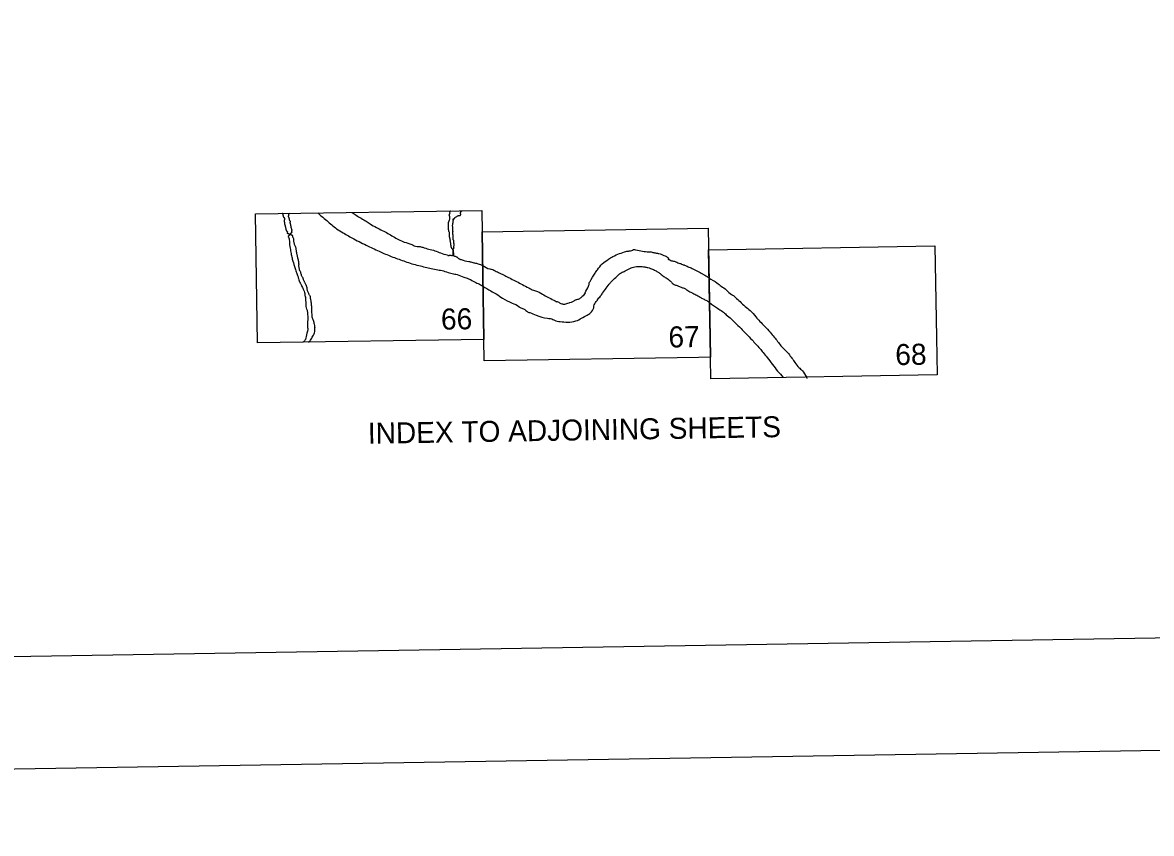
# Model space of a CAD drawing. Extents: x 3855477 to 3893699, y 299188 to 325115.
# Drawn here: x 3878586 to 3884863, y 299771 to 304282 of the extents above; entities that cross this region are included whole.
import ezdxf

# ---------------------------------------------------------------- set-up
doc = ezdxf.new("R2010")
doc.units = 0
for name, color, linetype in [('G-ANNO-NPLT', 7, 'Continuous'), ('V-ANNO-NPLT', 7, 'Continuous'), ('V-ANNO-SYMB', 7, 'Continuous')]:
    doc.layers.add(name, color=color, linetype=linetype)

msp = doc.modelspace()

# ---------------------------------------------------------------- linework, layer by layer
at = {"layer": 'G-ANNO-NPLT'}
msp.add_lwpolyline([(3856454, 299771.1), (3893115.8, 300368.3), (3892722.2, 324531.8), (3856060.4, 323934.5)], close=True, dxfattribs=at)
at = {"layer": 'V-ANNO-NPLT'}
msp.add_line((3883671.8, 302321.5), (3882413.3, 302299.9), dxfattribs=at)
for points in [[(3879892.4, 302499.3), (3879881.7, 303217.4), (3881139.5, 303236.8), (3881150.9, 302518.7)], [(3881152.8, 302399.1), (3881141.4, 303117.1), (3882399.2, 303137.6), (3882409.4, 302529.5)], [(3882409.4, 302529.5), (3882401.2, 303017.9), (3883659.2, 303039.5), (3883668.2, 302529.5)], [(3881150.9, 302518.7), (3879892.4, 302499.3)], [(3882409.4, 302529.5), (3882411.3, 302419.6)], [(3882413.3, 302299.9), (3882409.4, 302529.5)], [(3883668.2, 302529.5), (3883671.8, 302321.5)], [(3882345.4, 302418.5), (3881152.8, 302399.1)], [(3882411.3, 302419.6), (3882345.4, 302418.5)]]:
    msp.add_lwpolyline(points, dxfattribs=at)
for points in [[(3880042.3, 303175.4), (3880042.6, 303178.1), (3880042.3, 303179.5), (3880042.6, 303181.9), (3880043.3, 303184.6), (3880043.8, 303188.7), (3880042.6, 303194.7), (3880039.2, 303196.8), (3880038, 303199.2), (3880036.6, 303204.5), (3880035.6, 303208.1), (3880034.6, 303212.2), (3880035.6, 303213.9), (3880034.2, 303216.6), (3880033.2, 303218), (3880032.3, 303219.8)], [(3880073.3, 303177.8), (3880071.5, 303181.2), (3880071, 303183.8), (3880070.6, 303188.4), (3880069.8, 303190.6), (3880068.4, 303194.2), (3880067, 303196.8), (3880065.8, 303199.5), (3880065.5, 303204.3), (3880066, 303208.1), (3880066, 303211), (3880066.2, 303213.9), (3880066.2, 303214.2), (3880067.9, 303217.3), (3880070, 303220.5)], [(3880073.3, 303177.8), (3880071.5, 303181.2), (3880071, 303183.8), (3880070.6, 303188.4), (3880069.8, 303190.6), (3880068.4, 303194.2), (3880067, 303196.8), (3880065.8, 303199.5), (3880065.5, 303204.3), (3880066, 303208.1), (3880066, 303211), (3880066.2, 303213.9), (3880066.2, 303214.2), (3880067.9, 303217.3), (3880069.8, 303220.3)], [(3880228.2, 303222.8), (3880248.1, 303204.6), (3880277.4, 303180.2), (3880305.3, 303155.7), (3880332.5, 303134.8), (3880368.7, 303111.8), (3880427.3, 303078.3), (3880467, 303058), (3880507.5, 303038.5), (3880540.3, 303022.4), (3880579.3, 303005)], [(3880418.7, 303225.7), (3880441.3, 303209.5), (3880469.1, 303192.7), (3880497, 303176.7), (3880518.6, 303161.3), (3880553.5, 303142.5), (3880586.3, 303124.3), (3880617.6, 303109), (3880646.9, 303091.5)], [(3880954.3, 303167.4), (3880954.8, 303170.2), (3880956, 303173.4), (3880957.6, 303177.3), (3880959.3, 303182.6), (3880961.3, 303187.6), (3880961.3, 303190.8), (3880961.3, 303194.1), (3880962.4, 303196.1)], [(3880962.4, 303196.1), (3880962.5, 303199.9), (3880960.4, 303205.6), (3880959, 303210.1), (3880959.5, 303214.2), (3880961.4, 303218.5), (3880962.8, 303220.9), (3880962.8, 303224.6), (3880962.8, 303228.4), (3880964.4, 303233), (3880964.8, 303233.9)], [(3880986.6, 303190.3), (3880984.2, 303188.3), (3880980.9, 303188.1), (3880979.6, 303187.8), (3880979.2, 303187.3), (3880979.1, 303185.4), (3880979.4, 303184.2), (3880980.4, 303183.5), (3880979.9, 303181.4), (3880979.6, 303179.9), (3880978.7, 303177.5), (3880978.4, 303174.4), (3880978.7, 303171.7), (3880978.6, 303168.8), (3880978, 303166.6)], [(3880986.6, 303190.3), (3880988.3, 303192.9), (3880990.7, 303196.7), (3880994.2, 303198.6), (3881000.4, 303202.9), (3881004.9, 303206.4), (3881007.9, 303207.4), (3881010.8, 303208.8), (3881014.1, 303208.2), (3881017.8, 303208.2), (3881021.3, 303209.6), (3881022.1, 303212), (3881022.4, 303215.8), (3881021.6, 303219.5), (3881021.3, 303222.8), (3881022.7, 303227.1), (3881023.7, 303230.3), (3881026.1, 303232.4), (3881028.3, 303233.5), (3881031, 303235.1)], [(3880044.2, 303166.4), (3880043.3, 303171.6), (3880042.6, 303174), (3880042.3, 303175.4)], [(3880046.1, 303155.5), (3880045.2, 303159.1), (3880044.5, 303164.6), (3880044.2, 303166.4)], [(3880070.8, 303098.5), (3880070.7, 303101.6), (3880070, 303104.5), (3880068.8, 303106.1), (3880066.8, 303106.9), (3880064.7, 303106.6), (3880064, 303106.6), (3880063, 303106.6), (3880060.6, 303107.6), (3880059.9, 303108.3), (3880059.9, 303111), (3880060.1, 303114.3), (3880059.9, 303118.2), (3880057, 303119.9), (3880056.3, 303120.3), (3880054.8, 303121.8), (3880053.1, 303125.9), (3880051.9, 303130.2), (3880051.2, 303134.8), (3880050.3, 303140.8), (3880048.8, 303145.4), (3880047.9, 303149.9), (3880046.7, 303153.5), (3880046.1, 303155.5)], [(3880073.3, 303177.8), (3880074, 303175.7), (3880074, 303172.8), (3880072.6, 303170.4), (3880072.6, 303169.2), (3880074, 303165.1), (3880075.5, 303159.1), (3880076.1, 303155.5)], [(3880076.1, 303155.5), (3880076.7, 303152.3), (3880077.7, 303148), (3880078.4, 303142.5), (3880079.8, 303137.2), (3880082, 303131.2), (3880082.5, 303125.4), (3880082, 303121.5), (3880082.5, 303117.2), (3880082.2, 303113.4), (3880079.8, 303109.7), (3880076.2, 303108.5), (3880075.5, 303107.3), (3880075.2, 303106.6), (3880075.7, 303104.5), (3880076.9, 303102.3), (3880078.4, 303101.3), (3880078.5, 303101.3)], [(3880957.1, 303119), (3880956.7, 303124.6), (3880955, 303129), (3880954.8, 303133.8), (3880955, 303140.6), (3880954.8, 303145.9), (3880954.7, 303152.1), (3880955.2, 303156.7), (3880955.2, 303159.9), (3880955, 303162.3), (3880954.7, 303165.7), (3880954.3, 303167.4)], [(3880957.1, 303119), (3880957.9, 303111.6), (3880957.9, 303107.3), (3880958.9, 303089.8), (3880960.3, 303086.3), (3880961, 303083.1), (3880961.8, 303079.2), (3880962.7, 303075.6), (3880963.2, 303072.2), (3880963.7, 303069.4)], [(3880978, 303166.6), (3880976.5, 303160.1), (3880975.8, 303152.4), (3880976, 303147.6), (3880976.5, 303142.5), (3880977.2, 303137.2), (3880977.5, 303131.2), (3880977.5, 303126.1), (3880977.7, 303122.5), (3880978.6, 303119.1)], [(3880981.8, 303070.5), (3880981.1, 303074.4), (3880981.3, 303081), (3880981.3, 303087.7), (3880981.1, 303091.5), (3880980.4, 303098), (3880978.9, 303103.2), (3880978.4, 303107.2), (3880978.4, 303111.3), (3880978, 303115.7), (3880978.6, 303119.1)], [(3880092.9, 302947.5), (3880086.2, 302970.3), (3880080.7, 302996.5), (3880075.7, 303027.6), (3880072.9, 303045.4), (3880071.8, 303066), (3880069.6, 303078.2), (3880067.9, 303083.2), (3880065.7, 303087.1), (3880064.5, 303090.5), (3880064, 303092.2), (3880064, 303094.4), (3880065.1, 303096), (3880067.3, 303097.2), (3880070.1, 303098.3), (3880070.8, 303098.5)], [(3880078.5, 303101.3), (3880081.8, 303101.6), (3880085.1, 303099.4), (3880086.2, 303095.5), (3880087.9, 303090.5), (3880089.6, 303086.6), (3880091.8, 303079.9), (3880092.9, 303074.3), (3880092.9, 303067.7), (3880093.4, 303063.8), (3880094.6, 303056), (3880097.3, 303048.2), (3880100.1, 303042.1), (3880104.6, 303032.1), (3880106.2, 303023.2), (3880106.8, 303015.9), (3880107.9, 303007.6), (3880110.1, 302997.6), (3880111.8, 302990.3), (3880113.5, 302980.9), (3880115.7, 302972), (3880118.5, 302962.5), (3880119.6, 302953.1), (3880120.7, 302947), (3880121.2, 302941.9), (3880122.3, 302936.9)], [(3880646.9, 303091.5), (3880708.3, 303060.8), (3880750.1, 303047.6), (3880779.4, 303035.7), (3880791.2, 303035.7), (3880811.5, 303031.5), (3880844.9, 303021), (3880879.1, 303012.7), (3880909.8, 303000.1), (3880948.8, 302988.9)], [(3880975.2, 303022.2), (3880973.3, 303025.7), (3880971.9, 303028.8), (3880970, 303031.4), (3880969.5, 303037.5), (3880968.8, 303041.9), (3880967.8, 303046), (3880967.5, 303049.8), (3880966.1, 303057.8), (3880964.4, 303065.3), (3880963.7, 303069.4)], [(3880981.8, 303070.5), (3880982.3, 303060.7), (3880983.3, 303050.5), (3880984, 303047.2), (3880983.7, 303039.4), (3880982.7, 303031.4), (3880983, 303029.3), (3880983.5, 303027.4), (3880982.8, 303026.1), (3880982.1, 303025), (3880980.3, 303022.1), (3880979.3, 303020.3)], [(3880579.3, 303005), (3880644.8, 302977.1), (3880714.5, 302952.7), (3880750.1, 302940.1), (3880789.1, 302930.3), (3880824.7, 302921.2), (3880858.9, 302912.9), (3880895.1, 302906.6), (3880926.5, 302900.3)], [(3880975.3, 303022.1), (3880976.8, 303020.1), (3880978.3, 303015), (3880979.3, 303002.5), (3880979.3, 302994.7), (3880979.3, 302984.9)], [(3880979.3, 303020.3), (3880981.4, 303004.9), (3880982, 302984.3)], [(3881809, 302939.7), (3881843.6, 302964.6), (3881869.2, 302980.1), (3881905.7, 302996.4), (3881941.4, 303008.1), (3881960, 303011.2), (3881973.2, 303013.5), (3881983.3, 303019), (3881995, 303018.2), (3882069.5, 303006.5), (3882081.2, 303005.8), (3882091.3, 303003.4), (3882109.9, 302999.5), (3882116.9, 302998), (3882124.7, 302997.2), (3882137.1, 302993.3), (3882167.4, 302980.1)], [(3880092.9, 302947.5), (3880094, 302939.7), (3880095.7, 302930.8), (3880100.7, 302919.1), (3880104.6, 302907.5), (3880107.9, 302895.2), (3880111.2, 302886.3), (3880115.1, 302875.2), (3880117.9, 302866.8), (3880120.7, 302857.4), (3880125.1, 302844.6), (3880129, 302835.1), (3880132.3, 302829.6), (3880135.1, 302824), (3880139.6, 302812.9), (3880145.1, 302803.4), (3880148.5, 302794.5), (3880151.8, 302786.7), (3880155.7, 302773.9), (3880155.7, 302766.7), (3880156.2, 302763.9), (3880159.6, 302758.4)], [(3880122.3, 302936.9), (3880120.7, 302926.9), (3880122.9, 302918), (3880125.1, 302908.6), (3880129, 302898), (3880132.3, 302890.2), (3880135.1, 302879.6), (3880136.8, 302873), (3880140.1, 302868), (3880144.6, 302860.7), (3880146.2, 302855.2), (3880148.5, 302849), (3880151.2, 302842.9), (3880154.6, 302836.8), (3880157.9, 302830.1), (3880160.7, 302823.5), (3880162.4, 302820.7), (3880165.1, 302813.4), (3880166.8, 302802.9), (3880167.9, 302795.1), (3880170.7, 302787.8), (3880174.6, 302779.5), (3880176.8, 302772.8), (3880179.6, 302767.8), (3880183.5, 302762.3), (3880185.1, 302759.5)], [(3880948.8, 302988.9), (3880954, 302985.5), (3880957.5, 302986.2), (3880961, 302988.2), (3880967.3, 302987.5), (3880973.5, 302986.2), (3880979.3, 302984.9)], [(3880982, 302984.3), (3880983.3, 302984.1), (3880992.4, 302981.3), (3880997.9, 302979.2), (3881003.5, 302976.4), (3881006.3, 302973.6), (3881009.8, 302970.1), (3881014.7, 302967.3), (3881018.9, 302965.2), (3881025.1, 302963.1), (3881067, 302952.7), (3881071.8, 302952.7), (3881079.5, 302949.9), (3881099.7, 302944.3), (3881119.3, 302940.1), (3881144.3, 302930.7)], [(3881144.3, 302930.7), (3881184.6, 302910.9), (3881193.9, 302909.4), (3881220.3, 302897.7), (3881246.7, 302884.5), (3881273.9, 302871.3), (3881301.1, 302857.3), (3881332.9, 302840.9), (3881365.6, 302823.8), (3881400.5, 302805.2), (3881426.9, 302792.7), (3881449.4, 302785.8), (3881485.2, 302766.3), (3881514.7, 302750.8), (3881548.1, 302732.9), (3881557.4, 302729)], [(3881713.9, 302778), (3881733.7, 302816.1), (3881736.8, 302824.6), (3881737.5, 302832.4), (3881741.4, 302841.7), (3881769.4, 302886.8), (3881782.6, 302907), (3881809, 302939.7)], [(3882167.4, 302980.1), (3882174.4, 302974.7), (3882177.5, 302971.6), (3882176.7, 302968.4), (3882175.9, 302966.9), (3882175.9, 302965.3), (3882181.4, 302963), (3882185.3, 302961.4), (3882195.4, 302956.8), (3882205.5, 302955.2), (3882223.3, 302948.2), (3882235.7, 302942.8), (3882245.8, 302940.5), (3882255.9, 302935.8), (3882262.9, 302933.5), (3882266.8, 302932.7), (3882276.1, 302928.8), (3882282.3, 302925.7), (3882291.7, 302921), (3882303.3, 302916.4), (3882316.5, 302909.4), (3882331.3, 302902.4), (3882346.8, 302895.4), (3882354.6, 302890.7), (3882366.2, 302884.5), (3882379.4, 302875.9), (3882392.6, 302868.9), (3882402.7, 302861.2)], [(3880926.5, 302900.3), (3880960.3, 302889.8), (3880988.9, 302882.9), (3881002.1, 302879.4), (3881039.1, 302865.4), (3881065.6, 302857), (3881076.7, 302851.5), (3881106, 302836.1), (3881133.2, 302822.7), (3881146.2, 302815.2)], [(3881783.8, 302739.9), (3881798.9, 302759.3), (3881811.3, 302776.4), (3881853.3, 302832.4), (3881864.1, 302844.8), (3881892.1, 302870.5), (3881911.5, 302887.6), (3881930.9, 302896.1)], [(3881923.6, 302892.9), (3881940.6, 302902.4), (3881970.1, 302917.1), (3881983.3, 302921.8), (3881999.7, 302924.9), (3882017.5, 302924.9), (3882045.5, 302922.6), (3882063.3, 302918.7), (3882077.3, 302914), (3882100.6, 302904.7), (3882116.1, 302895.4), (3882131.7, 302885.3), (3882142.5, 302875.9), (3882151.1, 302869.7), (3882159.6, 302864.3), (3882169.7, 302857.3), (3882181.4, 302849.5)], [(3881146.2, 302815.2), (3881189.3, 302788.9), (3881219.6, 302771.8), (3881255.3, 302749.2), (3881308.1, 302721.2), (3881347.7, 302701), (3881352.4, 302697.1), (3881371, 302690.1), (3881379.5, 302684.7), (3881389.6, 302675.4), (3881406.7, 302668.4)], [(3882181.4, 302849.5), (3882191.5, 302841.7), (3882196.9, 302834.7), (3882203.9, 302827.7), (3882217.1, 302821.5), (3882234.2, 302815.3), (3882252, 302808.3), (3882268.4, 302802.1), (3882284.7, 302791.2), (3882308.7, 302778), (3882329.7, 302767.9), (3882353.8, 302754.7), (3882370.9, 302744.5), (3882390.3, 302735.2), (3882406.6, 302724.3)], [(3882402.7, 302861.2), (3882447.3, 302833.1), (3882471.4, 302815.2), (3882498.6, 302795), (3882528.1, 302768.6), (3882534.3, 302765.5), (3882549.9, 302752.2), (3882575.5, 302729.7), (3882604.2, 302702.5), (3882632.2, 302679.9), (3882664, 302644.2), (3882686.5, 302619.3)], [(3880172.4, 302582.6), (3880171.8, 302588.7), (3880171.8, 302598.7), (3880172.4, 302607), (3880172.9, 302617.1), (3880173.5, 302626), (3880173.5, 302635.4), (3880173.5, 302647.7), (3880172.9, 302662.7), (3880172.4, 302670.5), (3880169.6, 302679.9), (3880166.8, 302687.7), (3880163.5, 302701.6), (3880162.9, 302713.3), (3880163.5, 302717.8), (3880162.9, 302723.3), (3880162.4, 302728.9), (3880161.8, 302735.6), (3880161.2, 302742.2), (3880160.7, 302749.5), (3880160.1, 302753.9), (3880159.6, 302758.4)], [(3880185.1, 302759.5), (3880185.7, 302751.7), (3880186.8, 302743.9), (3880189, 302736.1), (3880189.6, 302727.8), (3880190.7, 302717.2), (3880192.4, 302703.8), (3880192.9, 302684.9), (3880193.5, 302667.1), (3880194.6, 302651.6), (3880196.8, 302639.3), (3880200.1, 302629.9), (3880204, 302621), (3880206.3, 302609.8), (3880209, 302596.5), (3880210.1, 302587), (3880210.7, 302583.7)], [(3881713.9, 302778), (3881698.3, 302757.8), (3881689.8, 302750.8), (3881675.8, 302740.7), (3881666.5, 302739.9), (3881660.3, 302737.6), (3881643.2, 302727.4), (3881630, 302722.8), (3881623, 302721.2), (3881598.9, 302713.5), (3881581.8, 302717.3), (3881564.8, 302725.9), (3881557.4, 302729)], [(3881406.7, 302668.4), (3881441.3, 302654.4), (3881505.7, 302636.5), (3881535.2, 302630.3), (3881543.8, 302625.6), (3881575.6, 302618.6), (3881617.6, 302614.7), (3881663.4, 302621.7), (3881694.4, 302637.3), (3881725.5, 302654.4), (3881744.2, 302666.8), (3881762, 302695.6), (3881765.1, 302711.1), (3881780.7, 302736), (3881783.8, 302739.9)], [(3882406.6, 302724.3), (3882450.5, 302692.4), (3882477.6, 302674.5), (3882499.4, 302655.8), (3882527.3, 302632.5), (3882545.2, 302614.6)], [(3882686.5, 302619.3), (3882712.6, 302592.1), (3882743.6, 302558.7), (3882766.1, 302531.5), (3882784.8, 302508.1), (3882802.6, 302484), (3882823.6, 302463)], [(3880172.4, 302582.6), (3880171.4, 302565.2), (3880167, 302553.2), (3880158.8, 302518.9), (3880147.6, 302504), (3880147.2, 302503.6)], [(3880177, 302503.9), (3880187.1, 302514.5), (3880200.5, 302537.6), (3880209.4, 302555.5), (3880210.7, 302583.7)], [(3882545.2, 302614.6), (3882581.3, 302579.7), (3882609.3, 302550.9), (3882642.7, 302515.9), (3882663.6, 302493.4), (3882686.2, 302468.5)], [(3882686.2, 302468.5), (3882704, 302445.9), (3882727.3, 302418.7), (3882756, 302379.9), (3882784.8, 302343.3), (3882814.8, 302306.8)], [(3882823.6, 302463), (3882846.1, 302438.2), (3882864, 302414.8), (3882881.1, 302390), (3882902.8, 302362.8), (3882922.2, 302344.9), (3882945, 302309)], [(3882949.2, 302302.3), (3882947.5, 302304.7), (3882945, 302309)]]:
    msp.add_spline(points, degree=3, dxfattribs=at)
at = {"layer": 'V-ANNO-SYMB'}
msp.add_lwpolyline([(3859193.6, 300440.8), (3892272.4, 300979.7), (3891899.1, 323893.3), (3858820.3, 323354.4), (3859193.6, 300440.8)], dxfattribs=at)

# ---------------------------------------------------------------- texts
at = {"layer": 'V-ANNO-NPLT'}
for s, height, p in [('66', 117, (3880913.5, 302573.2)), ('67', 117, (3882178.4, 302474)), ('68', 117, (3883439.8, 302375.8)), ('INDEX TO ADJOINING SHEETS', 116.66, (3880507.2, 301938.2))]:
    msp.add_text(s, height=height, rotation=0.93336, dxfattribs=at).set_placement(p)

doc.saveas('drawing.dxf')
